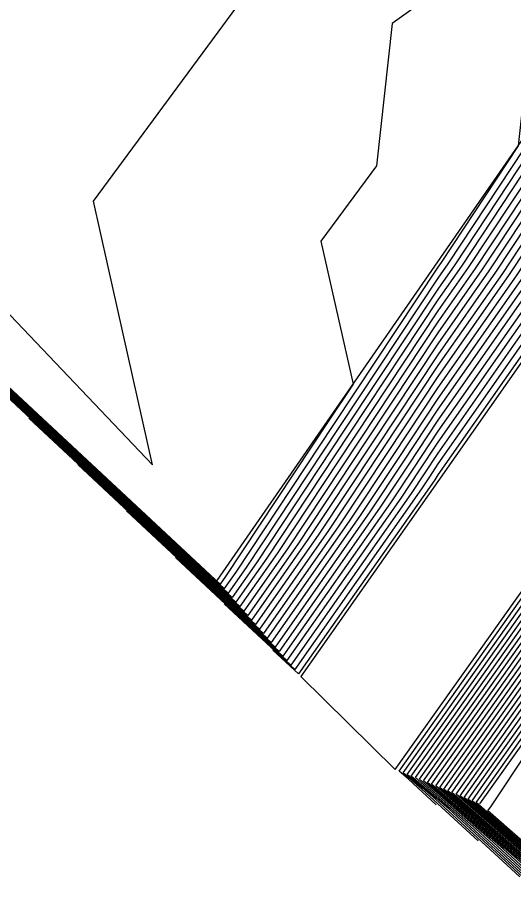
# Model space of a CAD drawing. Extents: x 2188792 to 2191981, y 386090 to 389710.
# Drawn here: x 2189100.87 to 2189121.57, y 386250.46 to 386286.91 of the extents above; entities that cross this region are included whole.
import ezdxf

# ---------------------------------------------------------------- set-up
doc = ezdxf.new("R2010")
doc.units = 0
for name, color, linetype in [('DTM Contours Major', 7, 'Continuous'), ('DTM Contours Minor', 7, 'Continuous'), ('PH Exist DTM Breakline', 7, 'Continuous')]:
    doc.layers.add(name, color=color, linetype=linetype)

msp = doc.modelspace()

# ---------------------------------------------------------------- linework, layer by layer
at = {"layer": 'DTM Contours Major'}
for points in [[(2189139.272, 386236.046), (2189123.96, 386250.16), (2189118.83, 386254.659), (2189120.904, 386257.584), (2189124.007, 386261.962), (2189127.073, 386266.287), (2189129.19, 386269.273), (2189132.236, 386273.57), (2189134.377, 386276.591), (2189137.404, 386280.86), (2189139.57, 386283.915), (2189142.577, 386288.157), (2189144.767, 386291.246), (2189147.754, 386295.461), (2189149.969, 386298.584), (2189153.101, 386302.927), (2189155.32, 386305.952), (2189158.501, 386310.364), (2189160.66, 386313.308), (2189163.891, 386317.79)], [(2189147.993, 386228.534), (2189126.784, 386248.084), (2189119.677, 386254.315), (2189120.419, 386255.361), (2189124.721, 386261.43), (2189128.972, 386267.426), (2189129.772, 386268.555), (2189133.998, 386274.516), (2189134.828, 386275.687), (2189139.031, 386281.615), (2189139.891, 386282.828), (2189144.069, 386288.723), (2189144.959, 386289.978), (2189149.114, 386295.839), (2189150.033, 386297.135), (2189154.393, 386303.18), (2189155.259, 386304.36), (2189159.685, 386310.499), (2189160.469, 386311.568), (2189164.964, 386317.804)], [(2189143.196, 386317.105), (2189141.482, 386310.691), (2189140.824, 386308.229), (2189137.846, 386303.811), (2189133.794, 386297.799), (2189133.478, 386297.349), (2189128.734, 386290.622), (2189128.307, 386290.013), (2189123.648, 386283.405), (2189123.114, 386282.644), (2189119.113, 386276.592), (2189118.407, 386275.584), (2189114.503, 386269.694), (2189110.843, 386264.171), (2189109.823, 386262.717), (2189076.918, 386293.385)], [(2189121.83, 386251.071), (2189118.313, 386254.313), (2189117.135, 386255.346), (2189121.873, 386262.031), (2189122.579, 386263.026), (2189123.277, 386264.01), (2189128.026, 386270.71), (2189128.712, 386271.678), (2189133.476, 386278.398), (2189134.15, 386279.35), (2189138.928, 386286.089), (2189139.591, 386287.025), (2189144.382, 386293.784), (2189145.035, 386294.705), (2189149.84, 386301.483), (2189150.517, 386302.421), (2189155.442, 386309.136), (2189156.132, 386310.093), (2189161.042, 386316.787)], [(2189149.903, 386316.382), (2189146.799, 386311.954), (2189144.866, 386309.081), (2189141.665, 386304.517), (2189139.781, 386301.722), (2189138.02, 386299.109), (2189134.654, 386294.308), (2189132.595, 386291.389), (2189129.176, 386286.514), (2189127.158, 386283.651), (2189123.688, 386278.704), (2189121.958, 386276.087), (2189118.409, 386271.026), (2189116.724, 386268.483), (2189115.144, 386266.099), (2189111.458, 386260.844), (2189097.279, 386274.06)], [(2189151.71, 386316.388), (2189146.919, 386309.555), (2189146.239, 386308.545), (2189141.408, 386301.654), (2189140.749, 386300.677), (2189140.133, 386299.764), (2189135.242, 386292.788), (2189134.526, 386291.773), (2189129.611, 386284.764), (2189128.913, 386283.775), (2189123.975, 386276.733), (2189123.381, 386275.834), (2189118.411, 386268.747), (2189117.835, 386267.878), (2189117.295, 386267.063), (2189112.276, 386259.907), (2189107.459, 386264.397)], [(2189130.551, 386243.559), (2189121.137, 386252.237), (2189117.982, 386255.002), (2189121.388, 386259.808), (2189123.293, 386262.494), (2189125.175, 386265.149), (2189128.608, 386269.992), (2189130.474, 386272.624), (2189133.927, 386277.494), (2189135.777, 386280.105), (2189139.249, 386285.002), (2189141.084, 386287.591), (2189144.575, 386292.515), (2189146.395, 386295.083), (2189149.904, 386300.033), (2189151.809, 386302.674), (2189155.381, 386307.544), (2189157.317, 386310.229), (2189160.851, 386315.047)], [(2189146.678, 386314.354), (2189143.492, 386309.618), (2189141.923, 386307.379), (2189138.813, 386302.766), (2189135.907, 386298.454), (2189134.066, 386295.829), (2189130.665, 386291.005), (2189128.742, 386288.263), (2189125.403, 386283.528), (2189123.401, 386280.674), (2189120.536, 386276.34), (2189118.408, 386273.305), (2189115.613, 386269.088), (2189112.993, 386265.135), (2189110.641, 386261.781), (2189087.098, 386283.723)]]:
    msp.add_lwpolyline(points, dxfattribs=at)
at = {"layer": 'DTM Contours Minor'}
for points in [[(2189130.323, 386319.268), (2189128.499, 386307.066), (2189127.292, 386303.246), (2189125.996, 386298.937), (2189124.123, 386295.196), (2189121.725, 386290.404), (2189116.501, 386286.665), (2189115.857, 386280.727), (2189113.535, 386277.579), (2189114.871, 386271.618), (2189113.837, 386270.057), (2189109.552, 386263.592), (2189109.333, 386263.279), (2189070.81, 386299.183)], [(2189108.16, 386318.163), (2189105.952, 386309.979), (2189107.361, 386307.363), (2189108.578, 386299.978), (2189108.988, 386290.965), (2189099.976, 386290.479), (2189097.891, 386289.977), (2189094.377, 386285.574), (2189087.331, 386288.405), (2189106.509, 386268.256), (2189104.631, 386276.643), (2189104.045, 386279.257), (2189110.892, 386288.537), (2189110.992, 386289.462), (2189120.637, 386296.364), (2189121.542, 386298.173), (2189122.249, 386299.585), (2189124.205, 386306.088), (2189124.903, 386308.295)], [(2189141.016, 386234.544), (2189124.525, 386249.745), (2189118.999, 386254.59), (2189120.807, 386257.14), (2189124.15, 386261.856), (2189127.453, 386266.515), (2189129.306, 386269.129), (2189132.589, 386273.759), (2189134.468, 386276.41), (2189137.729, 386281.011), (2189139.634, 386283.698), (2189142.875, 386288.27), (2189144.805, 386290.993), (2189148.026, 386295.536), (2189149.981, 386298.294), (2189153.359, 386302.978), (2189155.308, 386305.634), (2189158.738, 386310.391), (2189160.622, 386312.96), (2189164.106, 386317.793)], [(2189142.761, 386233.041), (2189125.09, 386249.329), (2189119.168, 386254.521), (2189120.71, 386256.695), (2189124.293, 386261.75), (2189127.833, 386266.743), (2189129.423, 386268.986), (2189132.941, 386273.949), (2189134.558, 386276.229), (2189138.055, 386281.162), (2189139.698, 386283.48), (2189143.174, 386288.383), (2189144.844, 386290.739), (2189148.298, 386295.612), (2189149.994, 386298.005), (2189153.618, 386303.028), (2189155.295, 386305.315), (2189158.974, 386310.418), (2189160.584, 386312.612), (2189164.32, 386317.796)], [(2189144.505, 386231.539), (2189125.654, 386248.914), (2189119.338, 386254.452), (2189120.613, 386256.251), (2189124.436, 386261.643), (2189128.212, 386266.971), (2189129.539, 386268.842), (2189133.293, 386274.138), (2189134.648, 386276.049), (2189138.38, 386281.313), (2189139.762, 386283.263), (2189143.472, 386288.497), (2189144.882, 386290.485), (2189148.57, 386295.688), (2189150.007, 386297.715), (2189153.876, 386303.079), (2189155.283, 386304.997), (2189159.211, 386310.445), (2189160.545, 386312.264), (2189164.535, 386317.799)], [(2189146.249, 386230.036), (2189126.219, 386248.499), (2189119.507, 386254.384), (2189120.516, 386255.806), (2189124.578, 386261.537), (2189128.592, 386267.198), (2189129.655, 386268.698), (2189133.646, 386274.327), (2189134.738, 386275.868), (2189138.705, 386281.464), (2189139.826, 386283.046), (2189143.771, 386288.61), (2189144.92, 386290.231), (2189148.842, 386295.763), (2189150.02, 386297.425), (2189154.134, 386303.129), (2189155.271, 386304.679), (2189159.448, 386310.472), (2189160.507, 386311.916), (2189164.749, 386317.801)], [(2189149.737, 386227.031), (2189127.349, 386247.668), (2189119.846, 386254.246), (2189120.322, 386254.917), (2189124.864, 386261.324), (2189129.351, 386267.654), (2189129.888, 386268.411), (2189134.351, 386274.705), (2189134.918, 386275.507), (2189139.356, 386281.766), (2189139.955, 386282.611), (2189144.368, 386288.836), (2189144.997, 386289.724), (2189149.386, 386295.915), (2189150.046, 386296.845), (2189154.651, 386303.231), (2189155.246, 386304.042), (2189159.922, 386310.526), (2189160.431, 386311.22), (2189165.178, 386317.807)], [(2189151.481, 386225.529), (2189127.913, 386247.253), (2189120.016, 386254.177), (2189120.225, 386254.472), (2189125.007, 386261.218), (2189129.731, 386267.881), (2189130.004, 386268.267), (2189134.703, 386274.895), (2189135.009, 386275.326), (2189139.681, 386281.917), (2189140.019, 386282.393), (2189144.667, 386288.949), (2189145.036, 386289.47), (2189149.658, 386295.99), (2189150.059, 386296.555), (2189154.91, 386303.281), (2189155.234, 386303.723), (2189160.159, 386310.553), (2189160.393, 386310.873), (2189165.393, 386317.81)], [(2189118.342, 386254.076), (2189117.184, 386255.144), (2189116.796, 386255.484), (2189122.067, 386262.92), (2189122.294, 386263.239), (2189122.517, 386263.555), (2189127.793, 386270.998), (2189128.007, 386271.3), (2189133.295, 386278.759), (2189133.5, 386279.048), (2189138.799, 386286.524), (2189138.994, 386286.799), (2189144.306, 386294.292), (2189144.491, 386294.554), (2189149.814, 386302.062), (2189150, 386302.32), (2189155.467, 386309.773), (2189155.659, 386310.039), (2189161.118, 386317.482)], [(2189120.086, 386252.574), (2189117.749, 386254.728), (2189116.966, 386255.415), (2189121.97, 386262.475), (2189122.436, 386263.133), (2189122.897, 386263.782), (2189127.91, 386270.854), (2189128.36, 386271.489), (2189133.386, 386278.579), (2189133.825, 386279.199), (2189138.864, 386286.307), (2189139.293, 386286.912), (2189144.344, 386294.038), (2189144.763, 386294.629), (2189149.827, 386301.773), (2189150.258, 386302.371), (2189155.455, 386309.455), (2189155.896, 386310.066), (2189161.08, 386317.134)], [(2189153.226, 386224.026), (2189128.478, 386246.838), (2189120.502, 386253.831), (2189120.642, 386254.03), (2189125.285, 386260.999), (2189125.343, 386261.082), (2189128.62, 386266.007), (2189130.111, 386268.109), (2189130.121, 386268.123), (2189135.055, 386275.084), (2189135.099, 386275.145), (2189140.007, 386282.068), (2189140.083, 386282.176), (2189144.965, 386289.062), (2189145.074, 386289.216), (2189149.93, 386296.066), (2189150.072, 386296.265), (2189155.168, 386303.332), (2189155.222, 386303.405), (2189158.16, 386307.48), (2189160.607, 386310.379), (2189160.708, 386310.516), (2189166.298, 386317.175)], [(2189134.106, 386316.647), (2189133.212, 386313.301), (2189132.096, 386305.836), (2189130.379, 386300.405), (2189129.742, 386298.289), (2189126.704, 386292.218), (2189122.812, 386284.443), (2189122.009, 386283.868), (2189121.759, 386281.556), (2189118.544, 386276.693), (2189118.406, 386276.496), (2189114.059, 386269.936), (2189109.983, 386263.785), (2189109.496, 386263.092), (2189072.846, 386297.25)], [(2189148.819, 386316.378), (2189146.726, 386313.394), (2189144.042, 386309.403), (2189141.82, 386306.234), (2189139.201, 386302.348), (2189136.752, 386298.716), (2189134.301, 386295.221), (2189131.437, 386291.159), (2189128.915, 386287.563), (2189126.105, 386283.578), (2189123.516, 386279.886), (2189121.105, 386276.238), (2189118.408, 386272.394), (2189116.058, 386268.846), (2189113.854, 386265.52), (2189110.968, 386261.406), (2189091.17, 386279.857)], [(2189149.18, 386316.379), (2189146.75, 386312.914), (2189144.317, 386309.296), (2189141.768, 386305.662), (2189139.394, 386302.139), (2189137.175, 386298.847), (2189134.419, 386294.916), (2189131.823, 386291.236), (2189129.002, 386287.213), (2189126.456, 386283.602), (2189123.574, 386279.492), (2189121.389, 386276.188), (2189118.409, 386271.938), (2189116.28, 386268.725), (2189114.284, 386265.713), (2189111.131, 386261.219), (2189093.206, 386277.925)], [(2189149.542, 386316.381), (2189146.775, 386312.434), (2189144.591, 386309.189), (2189141.717, 386305.089), (2189139.588, 386301.931), (2189137.598, 386298.978), (2189134.536, 386294.612), (2189132.209, 386291.313), (2189129.089, 386286.864), (2189126.807, 386283.627), (2189123.631, 386279.098), (2189121.674, 386276.137), (2189118.409, 386271.482), (2189116.502, 386268.604), (2189114.714, 386265.906), (2189111.295, 386261.031), (2189095.242, 386275.992)], [(2189150.265, 386316.383), (2189146.823, 386311.474), (2189145.141, 386308.974), (2189141.614, 386303.944), (2189139.975, 386301.513), (2189138.443, 386299.24), (2189134.771, 386294.004), (2189132.981, 386291.466), (2189129.263, 386286.164), (2189127.509, 386283.676), (2189123.746, 386278.309), (2189122.243, 386276.036), (2189118.409, 386270.57), (2189116.946, 386268.362), (2189115.574, 386266.292), (2189111.622, 386260.657), (2189099.315, 386272.127)], [(2189150.626, 386316.385), (2189146.847, 386310.994), (2189145.415, 386308.867), (2189141.562, 386303.372), (2189140.168, 386301.304), (2189138.866, 386299.371), (2189134.889, 386293.7), (2189133.368, 386291.543), (2189129.35, 386285.814), (2189127.86, 386283.701), (2189123.803, 386277.915), (2189122.527, 386275.986), (2189118.41, 386270.114), (2189117.168, 386268.241), (2189116.004, 386266.485), (2189111.785, 386260.469), (2189101.351, 386270.195)], [(2189150.988, 386316.386), (2189146.871, 386310.515), (2189145.69, 386308.759), (2189141.511, 386302.799), (2189140.362, 386301.095), (2189139.288, 386299.502), (2189135.006, 386293.396), (2189133.754, 386291.62), (2189129.437, 386285.464), (2189128.211, 386283.725), (2189123.861, 386277.521), (2189122.812, 386275.935), (2189118.41, 386269.658), (2189117.39, 386268.12), (2189116.434, 386266.677), (2189111.949, 386260.282), (2189103.387, 386268.262)], [(2189151.349, 386316.387), (2189146.895, 386310.035), (2189145.965, 386308.652), (2189141.459, 386302.227), (2189140.556, 386300.886), (2189139.711, 386299.633), (2189135.124, 386293.092), (2189134.14, 386291.696), (2189129.524, 386285.114), (2189128.562, 386283.75), (2189123.918, 386277.127), (2189123.096, 386275.884), (2189118.41, 386269.203), (2189117.613, 386267.999), (2189116.865, 386266.87), (2189112.112, 386260.095), (2189105.423, 386266.33)], [(2189152.072, 386316.39), (2189146.943, 386309.075), (2189146.514, 386308.437), (2189141.356, 386301.082), (2189140.943, 386300.468), (2189140.556, 386299.895), (2189135.359, 386292.484), (2189134.912, 386291.85), (2189129.698, 386284.414), (2189129.264, 386283.799), (2189124.033, 386276.339), (2189123.665, 386275.783), (2189118.411, 386268.291), (2189118.057, 386267.757), (2189117.725, 386267.256), (2189112.439, 386259.72), (2189109.495, 386262.465)], [(2189152.433, 386316.391), (2189146.967, 386308.595), (2189146.789, 386308.33), (2189141.305, 386300.51), (2189141.136, 386300.259), (2189140.979, 386300.026), (2189135.477, 386292.18), (2189135.298, 386291.927), (2189129.785, 386284.064), (2189129.615, 386283.824), (2189124.09, 386275.945), (2189123.95, 386275.733), (2189118.411, 386267.835), (2189118.279, 386267.636), (2189118.155, 386267.449), (2189112.603, 386259.533), (2189111.531, 386260.532)], [(2189123.574, 386249.569), (2189118.878, 386253.898), (2189117.304, 386255.277), (2189121.776, 386261.586), (2189122.722, 386262.92), (2189123.656, 386264.238), (2189128.143, 386270.567), (2189129.065, 386271.867), (2189133.566, 386278.217), (2189134.476, 386279.501), (2189138.992, 386285.872), (2189139.89, 386287.139), (2189144.421, 386293.53), (2189145.307, 386294.78), (2189149.853, 386301.193), (2189150.775, 386302.472), (2189155.43, 386308.818), (2189156.369, 386310.12), (2189161.004, 386316.439)], [(2189146.582, 386316.273), (2189142.394, 386310.047), (2189142.128, 386309.669), (2189138.039, 386303.602), (2189134.217, 386297.93), (2189133.596, 386297.045), (2189129.12, 386290.698), (2189128.394, 386289.663), (2189123.999, 386283.43), (2189123.172, 386282.25), (2189119.398, 386276.542), (2189118.407, 386275.129), (2189114.725, 386269.573), (2189111.273, 386264.364), (2189109.987, 386262.53), (2189078.954, 386291.453)], [(2189125.319, 386248.066), (2189119.443, 386253.482), (2189117.474, 386255.209), (2189121.679, 386261.141), (2189122.865, 386262.814), (2189124.036, 386264.466), (2189128.259, 386270.423), (2189129.417, 386272.057), (2189133.656, 386278.037), (2189134.801, 386279.652), (2189139.056, 386285.655), (2189140.189, 386287.252), (2189144.459, 386293.277), (2189145.579, 386294.856), (2189149.865, 386300.903), (2189151.033, 386302.522), (2189155.418, 386308.499), (2189156.606, 386310.147), (2189160.966, 386316.091)], [(2189146.606, 386315.793), (2189142.668, 386309.94), (2189142.077, 386309.097), (2189138.233, 386303.393), (2189134.639, 386298.061), (2189133.713, 386296.741), (2189129.506, 386290.775), (2189128.481, 386289.313), (2189124.35, 386283.454), (2189123.229, 386281.856), (2189119.682, 386276.491), (2189118.407, 386274.673), (2189114.947, 386269.452), (2189111.703, 386264.556), (2189110.15, 386262.343), (2189080.99, 386289.52)], [(2189127.063, 386246.564), (2189120.008, 386253.067), (2189117.643, 386255.14), (2189121.582, 386260.697), (2189123.008, 386262.707), (2189124.416, 386264.693), (2189128.375, 386270.279), (2189129.769, 386272.246), (2189133.746, 386277.856), (2189135.127, 386279.803), (2189139.12, 386285.437), (2189140.487, 386287.365), (2189144.498, 386293.023), (2189145.851, 386294.932), (2189149.878, 386300.613), (2189151.292, 386302.573), (2189155.406, 386308.181), (2189156.843, 386310.175), (2189160.927, 386315.743)], [(2189146.63, 386315.313), (2189142.943, 386309.833), (2189142.026, 386308.524), (2189138.426, 386303.184), (2189135.062, 386298.192), (2189133.831, 386296.437), (2189129.892, 386290.852), (2189128.568, 386288.963), (2189124.701, 386283.479), (2189123.286, 386281.462), (2189119.967, 386276.441), (2189118.407, 386274.217), (2189115.169, 386269.331), (2189112.133, 386264.749), (2189110.314, 386262.155), (2189083.026, 386287.588)], [(2189128.807, 386245.061), (2189120.572, 386252.652), (2189117.813, 386255.071), (2189121.485, 386260.252), (2189123.15, 386262.601), (2189124.795, 386264.921), (2189128.492, 386270.135), (2189130.122, 386272.435), (2189133.836, 386277.675), (2189135.452, 386279.954), (2189139.185, 386285.22), (2189140.786, 386287.478), (2189144.536, 386292.769), (2189146.123, 386295.007), (2189149.891, 386300.323), (2189151.55, 386302.624), (2189155.393, 386307.863), (2189157.08, 386310.202), (2189160.889, 386315.395)], [(2189146.654, 386314.834), (2189143.218, 386309.725), (2189141.974, 386307.952), (2189138.62, 386302.975), (2189135.485, 386298.323), (2189133.948, 386296.133), (2189130.279, 386290.929), (2189128.655, 386288.613), (2189125.052, 386283.504), (2189123.344, 386281.068), (2189120.251, 386276.39), (2189118.408, 386273.761), (2189115.391, 386269.21), (2189112.563, 386264.942), (2189110.477, 386261.968), (2189085.062, 386285.655)], [(2189132.295, 386242.056), (2189121.702, 386251.821), (2189118.152, 386254.934), (2189121.291, 386259.363), (2189123.436, 386262.388), (2189125.555, 386265.376), (2189128.724, 386269.848), (2189130.827, 386272.813), (2189134.017, 386277.314), (2189136.103, 386280.256), (2189139.313, 386284.785), (2189141.383, 386287.704), (2189144.613, 386292.262), (2189146.667, 386295.158), (2189149.917, 386299.744), (2189152.067, 386302.725), (2189155.369, 386307.226), (2189157.553, 386310.256), (2189160.813, 386314.699)], [(2189134.04, 386240.554), (2189122.266, 386251.406), (2189118.321, 386254.865), (2189121.194, 386258.918), (2189123.579, 386262.282), (2189125.934, 386265.604), (2189128.841, 386269.704), (2189131.179, 386273.003), (2189134.107, 386277.133), (2189136.428, 386280.407), (2189139.377, 386284.567), (2189141.681, 386287.818), (2189144.651, 386292.008), (2189146.939, 386295.234), (2189149.93, 386299.454), (2189152.325, 386302.775), (2189155.357, 386306.907), (2189157.79, 386310.283), (2189160.775, 386314.351)], [(2189146.702, 386313.874), (2189143.767, 386309.511), (2189141.871, 386306.807), (2189139.007, 386302.557), (2189136.33, 386298.585), (2189134.184, 386295.525), (2189131.051, 386291.082), (2189128.829, 386287.913), (2189125.754, 386283.553), (2189123.459, 386280.28), (2189120.82, 386276.289), (2189118.408, 386272.849), (2189115.836, 386268.967), (2189113.424, 386265.328), (2189110.804, 386261.593), (2189089.134, 386281.79)], [(2189135.784, 386239.051), (2189122.831, 386250.991), (2189118.491, 386254.796), (2189121.097, 386258.474), (2189123.722, 386262.175), (2189126.314, 386265.832), (2189128.957, 386269.561), (2189131.531, 386273.192), (2189134.197, 386276.952), (2189136.753, 386280.558), (2189139.441, 386284.35), (2189141.98, 386287.931), (2189144.69, 386291.754), (2189147.211, 386295.31), (2189149.943, 386299.164), (2189152.584, 386302.826), (2189155.344, 386306.589), (2189158.027, 386310.31), (2189160.736, 386314.003)], [(2189137.794, 386313.669), (2189136.1, 386307.334), (2189135.693, 386304.607), (2189133.612, 386298.025), (2189133.371, 386297.668), (2189133.361, 386297.653), (2189128.348, 386290.545), (2189128.22, 386290.363), (2189123.297, 386283.381), (2189123.057, 386283.038), (2189118.829, 386276.643), (2189118.406, 386276.04), (2189114.281, 386269.815), (2189110.413, 386263.978), (2189109.66, 386262.905), (2189074.882, 386295.318)], [(2189137.528, 386237.549), (2189123.396, 386250.575), (2189118.66, 386254.727), (2189121.001, 386258.029), (2189123.864, 386262.069), (2189126.694, 386266.06), (2189129.073, 386269.417), (2189131.884, 386273.381), (2189134.287, 386276.772), (2189137.079, 386280.709), (2189139.505, 386284.133), (2189142.278, 386288.044), (2189144.728, 386291.5), (2189147.483, 386295.385), (2189149.956, 386298.874), (2189152.842, 386302.877), (2189155.332, 386306.271), (2189158.264, 386310.337), (2189160.698, 386313.656)]]:
    msp.add_lwpolyline(points, dxfattribs=at)
at = {"layer": 'PH Exist DTM Breakline'}
for points in [[(2189109.198, 386263.434), (2189113.802, 386270.076), (2189118.406, 386276.718), (2189123.01, 386283.36), (2189128.183, 386290.512), (2189133.356, 386297.664), (2189137.763, 386303.899), (2189142.17, 386310.135), (2189146.577, 386316.37), (2189150.984, 386322.606), (2189156.493, 386330.114), (2189162.001, 386337.622), (2189167.509, 386345.131), (2189173.018, 386352.639), (2189177.799, 386359.658), (2189182.581, 386366.678), (2189187.363, 386373.697), (2189194.449, 386383.956), (2189198.924, 386388.512)], [(2189203.488, 386388.177), (2189205.78, 386387.086), (2189208.465, 386383.812), (2189209.986, 386379.985), (2189207.464, 386374.021), (2189202.905, 386368.325), (2189198.347, 386362.628), (2189192.706, 386355.041), (2189187.065, 386347.454), (2189181.423, 386339.867), (2189175.782, 386332.28), (2189170.642, 386325.046), (2189165.501, 386317.811), (2189160.36, 386310.576), (2189155.219, 386303.342), (2189150.079, 386296.107), (2189145.09, 386289.11), (2189140.102, 386282.112), (2189135.114, 386275.115), (2189130.125, 386268.118), (2189125.137, 386261.121), (2189120.149, 386254.123)], [(2189152.699, 386316.392), (2189146.984, 386308.254), (2189141.269, 386300.116), (2189135.555, 386291.978), (2189129.84, 386283.84), (2189124.126, 386275.701), (2189118.411, 386267.563), (2189112.697, 386259.425), (2189116.63, 386255.551), (2189122.159, 386263.34), (2189127.688, 386271.128), (2189133.217, 386278.917), (2189138.746, 386286.705), (2189144.275, 386294.493), (2189149.804, 386302.282), (2189155.476, 386310.018), (2189161.148, 386317.755)]]:
    msp.add_lwpolyline(points, dxfattribs=at)

doc.saveas('drawing.dxf')
